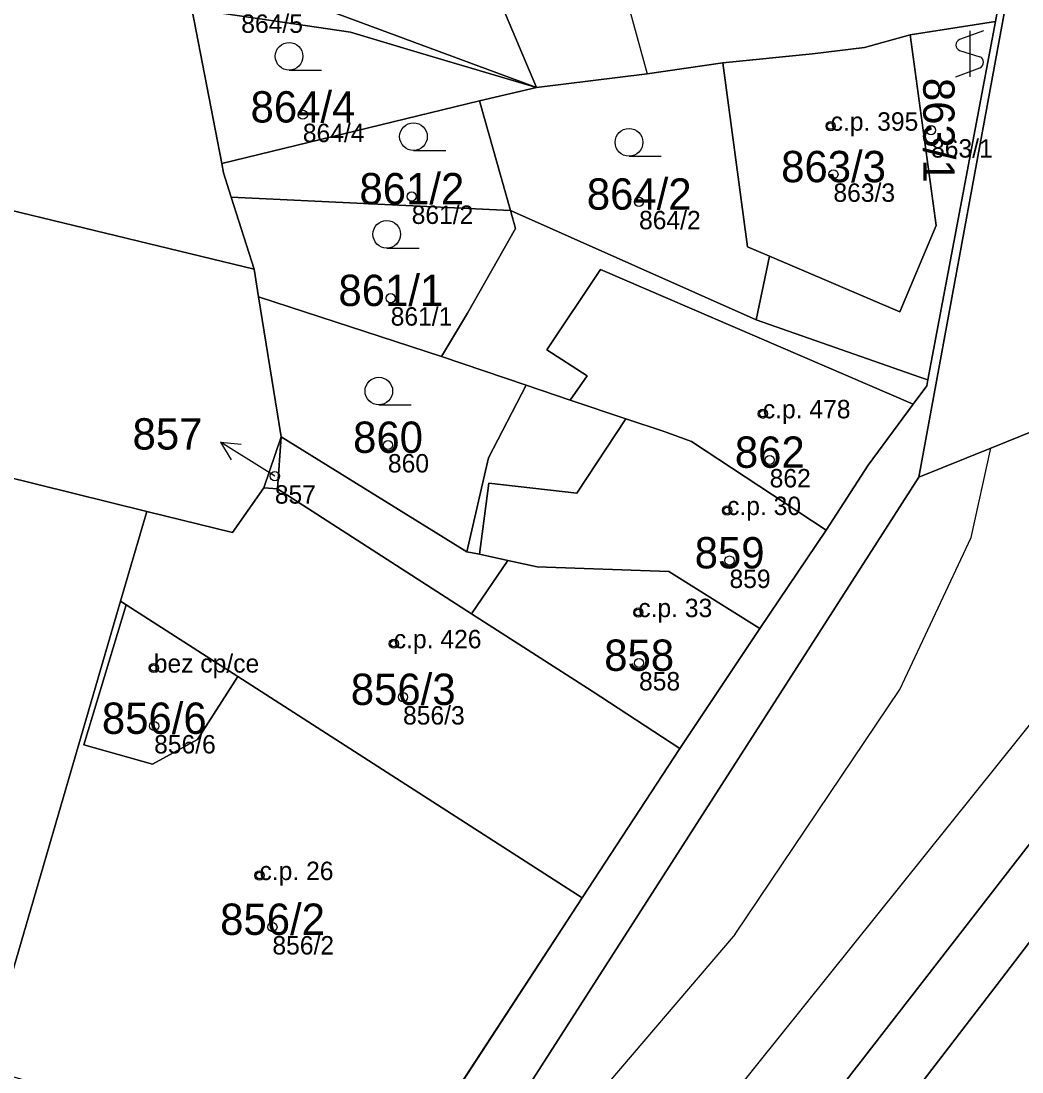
# Model space of a CAD drawing. Extents: x -603967 to -594699, y -1179315 to -1165625.
# Drawn here: x -597461.1 to -597406.8, y -1172244.6 to -1172187.6 of the extents above; entities that cross this region are included whole.
import ezdxf

# ---------------------------------------------------------------- set-up
doc = ezdxf.new("R2010")
doc.units = 0
for name, color, linetype in [('Definiční body', 7, 'Continuous'), ('Hranice parcel', 7, 'Continuous'), ('Parcelní čísla', 7, 'Continuous'), ('Polygon budovy', 7, 'Continuous'), ('Polygon parcely', 7, 'Continuous'), ('Pop  PČ popisy', 7, 'Continuous'), ('Vnitřní kresba', 7, 'Continuous'), ('Značky budov', 7, 'Continuous'), ('Značky kultur', 7, 'Continuous')]:
    doc.layers.add(name, color=color, linetype=linetype)

msp = doc.modelspace()

# ---------------------------------------------------------------- linework, layer by layer
at = {"layer": 'Definiční body'}
for centre in [(-597445.82, -1172192.68994), (-597417.17, -1172193.30994), (-597411.72, -1172193.52994), (-597417.02, -1172195.92994), (-597439.91, -1172197.12994), (-597427.57, -1172197.41994), (-597441.05, -1172202.64994), (-597420.85, -1172208.91994), (-597441.2, -1172210.61994), (-597420.48, -1172211.42994), (-597447.34, -1172212.30994), (-597422.79, -1172214.16994), (-597422.66, -1172216.88994), (-597427.61, -1172219.70994), (-597440.88, -1172221.39994), (-597453.91, -1172222.71994), (-597427.57, -1172222.44994), (-597440.38, -1172224.29994), (-597453.89, -1172225.86994), (-597448.17, -1172233.97994), (-597447.47, -1172236.77994)]:
    msp.add_circle(centre, 0.25, dxfattribs=at)
at = {"layer": 'Hranice parcel'}
for p, q in [((-597407.51, -1172183.68), (-597408.23, -1172187.63)), ((-597452.41, -1172184.06), (-597433.13, -1172191.22)), ((-597450.21, -1172195.34), (-597451.85, -1172186.95)), ((-597408.23, -1172187.63), (-597412.85, -1172188.36)), ((-597408.23, -1172187.63), (-597411.89, -1172207.08)), ((-597412.85, -1172188.36), (-597411.44, -1172198.71)), ((-597433.13, -1172191.22), (-597439.43, -1172189.35)), ((-597433.13, -1172191.22), (-597436.23, -1172191.94)), ((-597436.23, -1172191.94), (-597450.21, -1172195.34)), ((-597434.55, -1172197.89), (-597436.23, -1172191.94)), ((-597477.84, -1172193.96), (-597448.46, -1172201.07)), ((-597450.21, -1172195.34), (-597450.12, -1172195.85)), ((-597450.12, -1172195.85), (-597449.7, -1172197.16)), ((-597434.55, -1172197.89), (-597449.7, -1172197.16)), ((-597449.7, -1172197.16), (-597448.46, -1172201.07)), ((-597421.21, -1172203.82), (-597434.55, -1172197.89)), ((-597411.44, -1172198.71), (-597413.42, -1172203.39)), ((-597420.48, -1172200.37), (-597421.21, -1172203.82)), ((-597413.42, -1172203.39), (-597420.48, -1172200.37)), ((-597448.46, -1172201.07), (-597448.22, -1172202.57)), ((-597438.3, -1172205.82), (-597448.22, -1172202.57)), ((-597448.22, -1172202.57), (-597447, -1172210.17)), ((-597433.7, -1172207.37), (-597438.3, -1172205.82)), ((-597475.99, -1172208.85), (-597454.29, -1172214.22)), ((-597447.93, -1172212.94), (-597447, -1172210.17)), ((-597447, -1172210.17), (-597447.2, -1172213)), ((-597436.91, -1172216.41), (-597447, -1172210.17)), ((-597415.13, -1172211.72), (-597417.42, -1172215.24)), ((-597447.2, -1172213), (-597447.93, -1172212.94)), ((-597454.29, -1172214.22), (-597455.71, -1172219.1)), ((-597417.42, -1172215.24), (-597421.02, -1172220.57)), ((-597455.71, -1172219.1), (-597461.65, -1172239.46)), ((-597455.41, -1172219.29), (-597455.71, -1172219.1)), ((-597455.41, -1172219.29), (-597449.35, -1172223.19)), ((-597421.02, -1172220.57), (-597425.35, -1172227.09)), ((-597430.65, -1172235.2), (-597449.35, -1172223.19)), ((-597425.35, -1172227.09), (-597430.65, -1172235.2)), ((-597430.65, -1172235.2), (-597440.53, -1172250.32))]:
    msp.add_line(p, q, dxfattribs=at)
for points in [[(-597412.39, -1172212.36), (-597406.89, -1172182.46), (-597413.37, -1172148.33)], [(-597433.13, -1172191.22), (-597436.15, -1172184.05), (-597429.59, -1172183.19), (-597430.14, -1172182.22), (-597430.23, -1172181.67), (-597433.51, -1172182.18), (-597434.08, -1172178.48)], [(-597439.43, -1172189.35), (-597443.23, -1172188.21), (-597451.85, -1172186.95)], [(-597423.02, -1172189.87), (-597418.16, -1172189.39), (-597415.34, -1172189.04), (-597412.85, -1172188.36)], [(-597423.02, -1172189.87), (-597427.12, -1172190.48), (-597433.13, -1172191.22)], [(-597420.48, -1172200.37), (-597421.68, -1172199.86), (-597423.02, -1172189.87)], [(-597438.3, -1172205.82), (-597436.88, -1172203.47), (-597434.28, -1172198.86), (-597434.55, -1172197.89)], [(-597411.89, -1172207.08), (-597412.33, -1172206.93), (-597421.21, -1172203.82)], [(-597412.39, -1172212.36), (-597408.48, -1172210.78), (-597396.09, -1172205.78), (-597393.45, -1172204.72)], [(-597411.89, -1172207.08), (-597411.95, -1172207.4), (-597412.69, -1172208.4), (-597415.13, -1172211.72)], [(-597433.7, -1172207.37), (-597435.74, -1172211.32), (-597436.91, -1172216.41)], [(-597417.42, -1172215.24), (-597424.72, -1172210.43), (-597426.21, -1172209.89), (-597428.29, -1172209.19), (-597431.3, -1172208.18), (-597433.7, -1172207.37)], [(-597465.05, -1172284.36), (-597437.84, -1172252.08), (-597412.39, -1172212.36)], [(-597454.29, -1172214.22), (-597449.64, -1172215.37), (-597447.93, -1172212.94)], [(-597447.2, -1172213), (-597436.66, -1172219.78), (-597430.12, -1172223.98), (-597425.35, -1172227.09)], [(-597421.02, -1172220.57), (-597425.95, -1172217.49), (-597433.1, -1172217.23), (-597434.7, -1172216.88), (-597436.23, -1172216.55), (-597436.91, -1172216.41)], [(-597449.35, -1172223.19), (-597451.53, -1172226.6), (-597453.97, -1172227.93), (-597457.7, -1172226.89), (-597455.41, -1172219.29)], [(-597397.14, -1172220.36), (-597427.14, -1172259.05), (-597454.04, -1172292.81)], [(-597424.28, -1172260.92), (-597408.14, -1172239.9), (-597406.2, -1172237.37)]]:
    msp.add_lwpolyline(points, dxfattribs=at)
at = {"layer": 'Polygon budovy'}
for points in [[(-597415.34, -1172189.04), (-597418.16, -1172189.39), (-597423.02, -1172189.87), (-597421.68, -1172199.86), (-597420.48, -1172200.37), (-597413.42, -1172203.39), (-597411.44, -1172198.71), (-597412.85, -1172188.36)], [(-597417.42, -1172215.24), (-597415.13, -1172211.72), (-597412.69, -1172208.4), (-597429.67, -1172201.1), (-597432.57, -1172205.45), (-597430.38, -1172206.86), (-597431.3, -1172208.18), (-597428.29, -1172209.19), (-597426.21, -1172209.89), (-597424.72, -1172210.43)], [(-597417.42, -1172215.24), (-597424.72, -1172210.43), (-597426.21, -1172209.89), (-597428.29, -1172209.19), (-597430.94, -1172213.24), (-597435.72, -1172212.68), (-597436.23, -1172216.55), (-597434.7, -1172216.88), (-597433.1, -1172217.23), (-597425.95, -1172217.49), (-597421.02, -1172220.57)], [(-597436.66, -1172219.78), (-597447.2, -1172213), (-597447.93, -1172212.94), (-597449.64, -1172215.37), (-597454.29, -1172214.22), (-597455.71, -1172219.1), (-597455.41, -1172219.29), (-597449.35, -1172223.19), (-597430.65, -1172235.2), (-597425.35, -1172227.09), (-597430.12, -1172223.98)], [(-597425.95, -1172217.49), (-597433.1, -1172217.23), (-597434.7, -1172216.88), (-597436.66, -1172219.78), (-597430.12, -1172223.98), (-597425.35, -1172227.09), (-597421.02, -1172220.57)], [(-597462.51, -1172242.34), (-597463.11, -1172244.45), (-597451.52, -1172247.77), (-597448.71, -1172245.21), (-597440.53, -1172250.32), (-597430.65, -1172235.2), (-597449.35, -1172223.19), (-597451.53, -1172226.6), (-597453.97, -1172227.93), (-597457.7, -1172226.89), (-597455.41, -1172219.29), (-597455.71, -1172219.1), (-597461.65, -1172239.46)], [(-597455.41, -1172219.29), (-597457.7, -1172226.89), (-597453.97, -1172227.93), (-597451.53, -1172226.6), (-597449.35, -1172223.19)], [(-597415.08, -1172263.86), (-597401.01, -1172245.53), (-597399.08, -1172242.83), (-597406.2, -1172237.37), (-597408.14, -1172239.9), (-597424.28, -1172260.92), (-597417.09, -1172266.5)]]:
    msp.add_lwpolyline(points, close=True, dxfattribs=at)
at = {"layer": 'Polygon parcely'}
for points in [[(-597420.7, -1172059.2), (-597432.16, -1172060.92), (-597419.13, -1172120), (-597417.92, -1172124.11), (-597417.89, -1172124.29), (-597416.49, -1172131.71), (-597413.37, -1172148.33), (-597406.89, -1172182.46), (-597412.39, -1172212.36), (-597408.48, -1172210.78), (-597396.09, -1172205.78), (-597393.45, -1172204.72), (-597394.33, -1172184.09), (-597395.99, -1172166.09), (-597406.92, -1172119.52), (-597415.64, -1172087.92), (-597418.7, -1172070.85), (-597420.12, -1172061.31)], [(-597423.02, -1172189.87), (-597418.16, -1172189.39), (-597415.34, -1172189.04), (-597412.85, -1172188.36), (-597408.23, -1172187.63), (-597407.51, -1172183.68), (-597409.02, -1172174.43), (-597411.49, -1172174.83), (-597417.11, -1172175.74), (-597423.13, -1172176.72), (-597426.14, -1172177.21), (-597428.7, -1172177.62), (-597432.18, -1172178.19), (-597434.08, -1172178.48), (-597433.51, -1172182.18), (-597430.23, -1172181.67), (-597430.14, -1172182.22), (-597429.59, -1172183.19), (-597436.15, -1172184.05), (-597433.13, -1172191.22), (-597427.12, -1172190.48)], [(-597477.68, -1172188.63), (-597476.61, -1172188.89), (-597477.84, -1172193.96), (-597448.46, -1172201.07), (-597449.7, -1172197.16), (-597450.12, -1172195.85), (-597450.21, -1172195.34), (-597451.85, -1172186.95), (-597451.92, -1172186.56), (-597492.49, -1172176.44), (-597495.73, -1172189.54), (-597489.81, -1172191), (-597488.29, -1172184.93), (-597487.69, -1172185.08), (-597487.35, -1172183.72), (-597486.81, -1172183.85), (-597486.26, -1172181.62), (-597476.54, -1172184.03)], [(-597433.51, -1172182.18), (-597434.08, -1172178.48), (-597452.76, -1172181.79), (-597452.41, -1172184.06), (-597433.13, -1172191.22), (-597436.15, -1172184.05), (-597429.59, -1172183.19), (-597430.14, -1172182.22), (-597430.23, -1172181.67)], [(-597452.41, -1172184.06), (-597451.92, -1172186.56), (-597451.85, -1172186.95), (-597443.23, -1172188.21), (-597439.43, -1172189.35), (-597433.13, -1172191.22)], [(-597451.85, -1172186.95), (-597450.21, -1172195.34), (-597436.23, -1172191.94), (-597433.13, -1172191.22), (-597439.43, -1172189.35), (-597443.23, -1172188.21)], [(-597411.44, -1172198.71), (-597413.42, -1172203.39), (-597420.48, -1172200.37), (-597421.21, -1172203.82), (-597412.33, -1172206.93), (-597411.89, -1172207.08), (-597408.23, -1172187.63), (-597412.85, -1172188.36)], [(-597411.44, -1172198.71), (-597412.85, -1172188.36), (-597415.34, -1172189.04), (-597418.16, -1172189.39), (-597423.02, -1172189.87), (-597421.68, -1172199.86), (-597420.48, -1172200.37), (-597413.42, -1172203.39)], [(-597499.09, -1172203.13), (-597475.99, -1172208.85), (-597454.29, -1172214.22), (-597449.64, -1172215.37), (-597447.93, -1172212.94), (-597447, -1172210.17), (-597448.22, -1172202.57), (-597448.46, -1172201.07), (-597477.84, -1172193.96), (-597479.09, -1172199.11), (-597480.15, -1172198.81), (-597481.29, -1172203.45), (-597491.03, -1172201.05), (-597490.49, -1172198.86), (-597491, -1172198.73), (-597490.64, -1172197.32), (-597491.3, -1172197.16), (-597489.81, -1172191), (-597495.73, -1172189.54)], [(-597436.23, -1172191.94), (-597434.55, -1172197.89), (-597421.21, -1172203.82), (-597420.48, -1172200.37), (-597421.68, -1172199.86), (-597423.02, -1172189.87), (-597427.12, -1172190.48), (-597433.13, -1172191.22)], [(-597449.7, -1172197.16), (-597434.55, -1172197.89), (-597436.23, -1172191.94), (-597450.21, -1172195.34), (-597450.12, -1172195.85)], [(-597436.88, -1172203.47), (-597434.28, -1172198.86), (-597434.55, -1172197.89), (-597449.7, -1172197.16), (-597448.46, -1172201.07), (-597448.22, -1172202.57), (-597438.3, -1172205.82)], [(-597411.89, -1172207.08), (-597412.33, -1172206.93), (-597421.21, -1172203.82), (-597434.55, -1172197.89), (-597434.28, -1172198.86), (-597436.88, -1172203.47), (-597438.3, -1172205.82), (-597433.7, -1172207.37), (-597431.3, -1172208.18), (-597428.29, -1172209.19), (-597426.21, -1172209.89), (-597424.72, -1172210.43), (-597417.42, -1172215.24), (-597415.13, -1172211.72), (-597412.69, -1172208.4), (-597411.95, -1172207.4)], [(-597438.3, -1172205.82), (-597448.22, -1172202.57), (-597447, -1172210.17), (-597436.91, -1172216.41), (-597435.74, -1172211.32), (-597433.7, -1172207.37)], [(-597433.7, -1172207.37), (-597435.74, -1172211.32), (-597436.91, -1172216.41), (-597436.23, -1172216.55), (-597434.7, -1172216.88), (-597433.1, -1172217.23), (-597425.95, -1172217.49), (-597421.02, -1172220.57), (-597417.42, -1172215.24), (-597424.72, -1172210.43), (-597426.21, -1172209.89), (-597428.29, -1172209.19), (-597431.3, -1172208.18)], [(-597454.29, -1172214.22), (-597475.99, -1172208.85), (-597477.76, -1172216.03), (-597479.84, -1172222.71), (-597482.92, -1172233.12), (-597461.65, -1172239.46), (-597455.71, -1172219.1)], [(-597447.2, -1172213), (-597447, -1172210.17), (-597447.93, -1172212.94)], [(-597430.12, -1172223.98), (-597425.35, -1172227.09), (-597421.02, -1172220.57), (-597425.95, -1172217.49), (-597433.1, -1172217.23), (-597434.7, -1172216.88), (-597436.23, -1172216.55), (-597436.91, -1172216.41), (-597447, -1172210.17), (-597447.2, -1172213), (-597436.66, -1172219.78)], [(-597455.41, -1172219.29), (-597449.35, -1172223.19), (-597430.65, -1172235.2), (-597425.35, -1172227.09), (-597430.12, -1172223.98), (-597436.66, -1172219.78), (-597447.2, -1172213), (-597447.93, -1172212.94), (-597449.64, -1172215.37), (-597454.29, -1172214.22), (-597455.71, -1172219.1)], [(-597455.41, -1172219.29), (-597455.71, -1172219.1), (-597461.65, -1172239.46), (-597462.51, -1172242.34), (-597463.11, -1172244.45), (-597451.52, -1172247.77), (-597448.71, -1172245.21), (-597440.53, -1172250.32), (-597430.65, -1172235.2), (-597449.35, -1172223.19), (-597451.53, -1172226.6), (-597453.97, -1172227.93), (-597457.7, -1172226.89)], [(-597455.41, -1172219.29), (-597457.7, -1172226.89), (-597453.97, -1172227.93), (-597451.53, -1172226.6), (-597449.35, -1172223.19)], [(-597415.08, -1172263.86), (-597401.01, -1172245.53), (-597399.08, -1172242.83), (-597406.2, -1172237.37), (-597408.14, -1172239.9), (-597424.28, -1172260.92), (-597417.09, -1172266.5)]]:
    msp.add_lwpolyline(points, close=True, dxfattribs=at)
for points in [[(-597591.42, -1172351.56), (-597523.81, -1172359.42), (-597520.82, -1172360.39), (-597519.02, -1172360.12), (-597508.72, -1172358.64), (-597503.65, -1172355.71), (-597502.19, -1172353.11), (-597498.46, -1172346.48), (-597454.04, -1172292.81), (-597427.14, -1172259.05), (-597397.14, -1172220.36), (-597394.37, -1172218.5), (-597389.04, -1172216.48), (-597385.49, -1172215.44), (-597284.94, -1172206.98), (-597176.28, -1172194.43), (-597149.06, -1172188.37), (-597103.95, -1172176.52), (-597093.36, -1172173.46), (-597048.28, -1172157.97), (-597028.02, -1172148.91), (-597019.27, -1172145.73)], [(-597437.84, -1172252.08), (-597412.39, -1172212.36), (-597406.89, -1172182.46), (-597413.37, -1172148.33), (-597412.72, -1172155.35), (-597412.45, -1172156.97), (-597411.64, -1172161.3), (-597410.18, -1172168.53), (-597409.02, -1172174.43), (-597407.51, -1172183.68), (-597408.23, -1172187.63), (-597411.89, -1172207.08), (-597411.95, -1172207.4), (-597412.69, -1172208.4), (-597415.13, -1172211.72), (-597417.42, -1172215.24), (-597421.02, -1172220.57), (-597425.35, -1172227.09), (-597430.65, -1172235.2), (-597440.53, -1172250.32)], [(-597355.41, -1172201.88), (-597393.45, -1172204.72), (-597396.09, -1172205.78), (-597408.48, -1172210.78), (-597412.39, -1172212.36), (-597437.84, -1172252.08), (-597465.05, -1172284.36), (-597509.21, -1172340.34), (-597512.23, -1172343.6), (-597516.92, -1172345.77), (-597522.01, -1172347.22), (-597527.43, -1172348.17), (-597534.75, -1172348.6), (-597559.28, -1172345.76)], [(-597397.14, -1172220.36), (-597427.14, -1172259.05), (-597454.04, -1172292.81), (-597498.46, -1172346.48), (-597502.19, -1172353.11), (-597503.65, -1172355.71), (-597506.03, -1172362.48), (-597507.16, -1172367.89), (-597512.01, -1172395.8)], [(-597498.43, -1172370.41), (-597496.79, -1172364.94), (-597494.76, -1172358.2), (-597492.12, -1172349.45), (-597490.99, -1172347.97), (-597481.52, -1172335.61), (-597472.89, -1172324.44), (-597465.69, -1172315.11), (-597460.13, -1172307.87), (-597456.75, -1172303.52), (-597450.56, -1172295.48), (-597447.72, -1172291.74), (-597428.55, -1172266.49), (-597424.28, -1172260.92), (-597408.14, -1172239.9), (-597406.2, -1172237.37)]]:
    msp.add_lwpolyline(points, dxfattribs=at)
at = {"layer": 'Pop  PČ popisy'}
for p, q in [((-597447.74, -1172212.06), (-597450.285, -1172210.47)), ((-597450.285, -1172210.47), (-597449.17, -1172210.576)), ((-597450.285, -1172210.47), (-597449.701, -1172211.425)), ((-597447.34, -1172212.31), (-597447.74, -1172212.06))]:
    msp.add_line(p, q, dxfattribs=at)
at = {"layer": 'Vnitřní kresba'}
for p, q in [((-597429.14, -1172183.13), (-597427.12, -1172190.48)), ((-597432.57, -1172205.45), (-597429.67, -1172201.1)), ((-597429.67, -1172201.1), (-597412.69, -1172208.4)), ((-597430.38, -1172206.86), (-597432.57, -1172205.45)), ((-597431.3, -1172208.18), (-597430.38, -1172206.86)), ((-597430.94, -1172213.24), (-597428.29, -1172209.19)), ((-597409.55, -1172215.64), (-597408.48, -1172210.78)), ((-597436.23, -1172216.55), (-597435.72, -1172212.68)), ((-597435.72, -1172212.68), (-597430.94, -1172213.24)), ((-597413.41, -1172223.88), (-597409.55, -1172215.64)), ((-597436.66, -1172219.78), (-597434.7, -1172216.88)), ((-597431.02, -1172256.53), (-597403.53, -1172222.26)), ((-597422.36, -1172237.17), (-597413.41, -1172223.88)), ((-597422.36, -1172237.17), (-597436.07, -1172253.23))]:
    msp.add_line(p, q, dxfattribs=at)
at = {"layer": 'Značky budov'}
for centre in [(-597417.1768, -1172193.30916), (-597420.8568, -1172208.91916), (-597422.7968, -1172214.16916), (-597427.6168, -1172219.70916), (-597440.8868, -1172221.39916), (-597453.9168, -1172222.71916), (-597448.1768, -1172233.97916)]:
    msp.add_circle(centre, 0.175, dxfattribs=at)
at = {"layer": 'Značky kultur'}
for p, q in [((-597408.871, -1172188.13), (-597410.171, -1172188.607)), ((-597409.62, -1172188.13), (-597409.62, -1172190.63)), ((-597410.171, -1172189.21), (-597409.069, -1172189.541)), ((-597410.371, -1172190.63), (-597409.069, -1172190.144)), ((-597446.563, -1172190.27), (-597444.813, -1172190.27)), ((-597439.813, -1172194.63), (-597438.063, -1172194.63)), ((-597428.113, -1172194.94), (-597426.363, -1172194.94)), ((-597441.263, -1172199.93), (-597439.513, -1172199.93)), ((-597441.693, -1172208.44), (-597439.943, -1172208.44))]:
    msp.add_line(p, q, dxfattribs=at)
for centre in [(-597446.56286, -1172189.51981), (-597439.81286, -1172193.87981), (-597428.11286, -1172194.18981), (-597441.26286, -1172199.17981), (-597441.69286, -1172207.68981)]:
    msp.add_circle(centre, 0.75, dxfattribs=at)
for centre, start, end in [((-597410.04056, -1172188.90775), 113.579, 246.420997), ((-597409.19906, -1172189.84363), 293.573997, 66.425994)]:
    msp.add_arc(centre, 0.32895, start, end, dxfattribs=at)

# ---------------------------------------------------------------- texts
at = {"layer": 'Definiční body'}
for s, p in [('864/5', (-597449.16, -1172188.249)), ('c.p. 395', (-597417.17, -1172193.56)), ('864/4', (-597445.82, -1172194.179)), ('863/1', (-597411.72, -1172195.019)), ('863/3', (-597417.02, -1172197.419)), ('861/2', (-597439.91, -1172198.619)), ('864/2', (-597427.57, -1172198.909)), ('861/1', (-597441.05, -1172204.139)), ('c.p. 478', (-597420.85, -1172209.17)), ('860', (-597441.2, -1172212.109)), ('862', (-597420.48, -1172212.919)), ('857', (-597447.34, -1172213.799)), ('c.p. 30', (-597422.79, -1172214.42)), ('859', (-597422.66, -1172218.379)), ('c.p. 33', (-597427.61, -1172219.96)), ('c.p. 426', (-597440.88, -1172221.65)), ('bez cp/ce', (-597453.91, -1172222.97)), ('858', (-597427.57, -1172223.939)), ('856/3', (-597440.38, -1172225.789)), ('856/6', (-597453.89, -1172227.359)), ('c.p. 26', (-597448.17, -1172234.23)), ('856/2', (-597447.47, -1172238.269))]:
    msp.add_text(s, height=0.999996, dxfattribs=at).set_placement(p)
at = {"layer": 'Parcelní čísla'}
msp.add_text('863/1', height=1.699998, rotation=270, dxfattribs=at).set_placement((-597412.145, -1172190.693))
for s, p in [('864/4', (-597448.656, -1172193.115)), ('863/3', (-597419.856, -1172196.355)), ('861/2', (-597442.746, -1172197.555)), ('864/2', (-597430.406, -1172197.845)), ('861/1', (-597443.886, -1172203.075)), ('857', (-597455.061, -1172210.865)), ('860', (-597443.09, -1172211.045)), ('862', (-597422.37, -1172211.855)), ('859', (-597424.55, -1172217.315)), ('858', (-597429.46, -1172222.875)), ('856/3', (-597443.216, -1172224.725)), ('856/6', (-597456.726, -1172226.295)), ('856/2', (-597450.306, -1172237.205))]:
    msp.add_text(s, height=1.699998, dxfattribs=at).set_placement(p)

doc.saveas('drawing.dxf')
